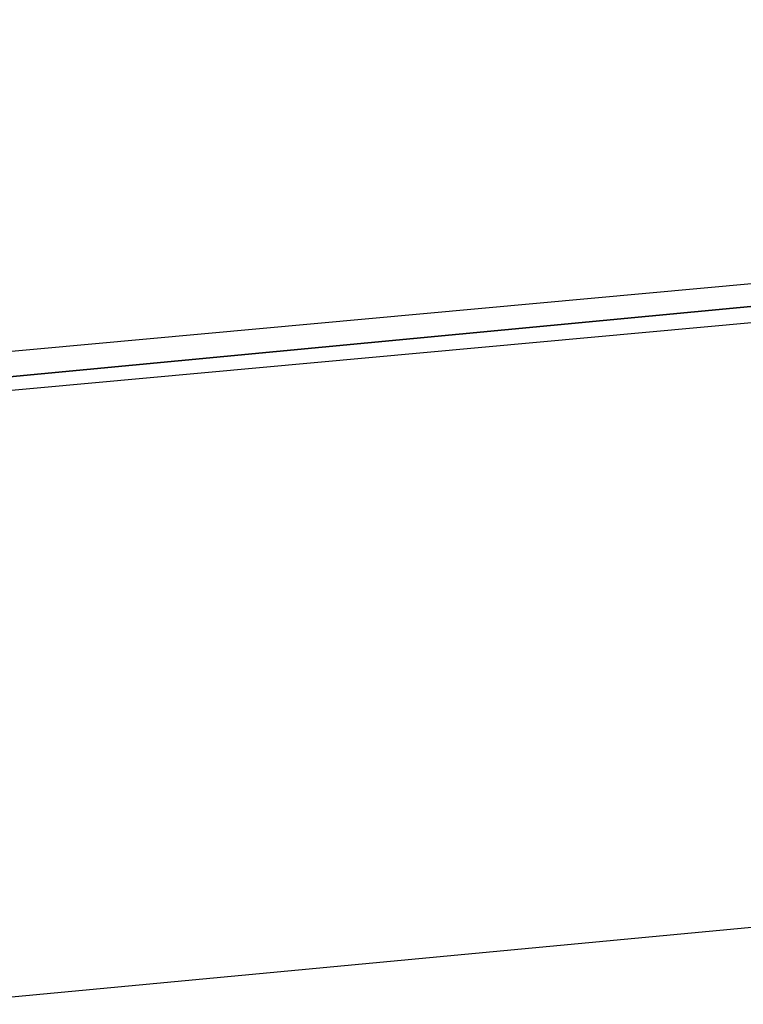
# Model space of a CAD drawing. Header units: feet. Extents: x -79 to 198, y -22 to 181.
# Tile 677 of 982: x 75.917 to 76.652, y 152.831 to 153.831. Entities that reach past the tile are written whole.
import ezdxf

# ---------------------------------------------------------------- set-up
doc = ezdxf.new("R2010")
doc.units = ezdxf.units.FT
doc.layers.add('A-LINEA', color=7, linetype='CONTINUOUS')

msp = doc.modelspace()

# ---------------------------------------------------------------- linework, layer by layer
at = {"layer": 'A-LINEA'}
msp.add_line((75.8267, 152.8311), (79.52, 153.1778), dxfattribs=at)
msp.add_line((75.8267, 152.8311), (79.52, 153.1778), dxfattribs=at)
for points in [[(75.6533, 153.4711), (79.5867, 153.8311), (79.5867, 153.8178), (75.6533, 153.4444), (75.6533, 153.4578), (75.6533, 153.4711)], [(75.6533, 153.4711), (79.5867, 153.8311), (79.5867, 153.8178), (75.6533, 153.4444), (75.6533, 153.4578), (75.6533, 153.4711)], [(75.6533, 153.4444), (79.5867, 153.8178), (79.5867, 153.8044), (79.5867, 153.7911), (75.6533, 153.4311), (75.6533, 153.4444)], [(75.6533, 153.4444), (79.5867, 153.8178), (79.5867, 153.8044), (79.5867, 153.7911), (75.6533, 153.4311), (75.6533, 153.4444)]]:
    msp.add_lwpolyline(points, dxfattribs=at)

doc.saveas('drawing.dxf')
